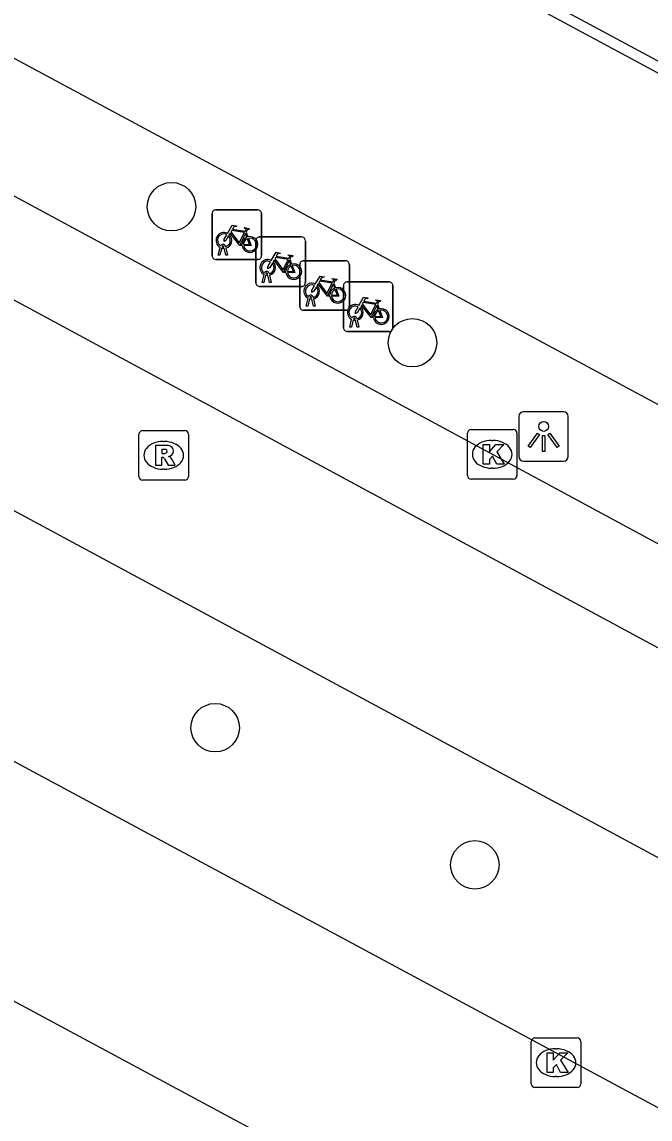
# Model space of a CAD drawing. Extents: x 159489 to 160304, y 383826 to 384530.
# Drawn here: x 159739.45 to 159752.13, y 384231.12 to 384253.26 of the extents above; entities that cross this region are included whole.
import ezdxf

# ---------------------------------------------------------------- set-up
doc = ezdxf.new("R2010")
doc.units = 0
for name, color, linetype in [('IMGEO_Boom', 7, 'Continuous'), ('IMGEO_Fietsenrek', 7, 'Continuous'), ('IMGEO_Kolk', 7, 'Continuous'), ('IMGEO_Lichtpunt', 7, 'Continuous'), ('IMGEO_Lijnafwatering', 7, 'Continuous'), ('IMGEO_Rijbaan_lokaal_gesloten', 7, 'Continuous'), ('IMGEO_Rioolput', 7, 'Continuous'), ('IMGEO_Voetgangersgebied_gesloten', 7, 'Continuous'), ('IMGEO_Voetpad_open', 7, 'Continuous')]:
    doc.layers.add(name, color=color, linetype=linetype)

msp = doc.modelspace()

# ---------------------------------------------------------------- linework, layer by layer
at = {"layer": 'IMGEO_Boom'}
for centre in [(159742.473, 384249.534), (159747.337, 384246.788), (159743.355, 384239.018), (159748.596, 384236.25)]:
    msp.add_circle(centre, 0.489, dxfattribs=at)
at = {"layer": 'IMGEO_Fietsenrek'}
for p, q in [((159743.291, 384248.544), (159743.291, 384249.385)), ((159743.291, 384249.385), (159743.291, 384248.544)), ((159743.366, 384249.469), (159744.207, 384249.469)), ((159744.207, 384249.469), (159743.366, 384249.469)), ((159744.291, 384249.394), (159744.291, 384248.553)), ((159744.291, 384248.553), (159744.291, 384249.394)), ((159743.978, 384249.018), (159744.014, 384248.923)), ((159744.25, 384248.923), (159745.091, 384248.923)), ((159745.091, 384248.923), (159744.25, 384248.923)), ((159743.418, 384248.553), (159743.457, 384248.713)), ((159743.487, 384248.701), (159743.452, 384248.553)), ((159743.529, 384248.725), (159743.528, 384248.729)), ((159743.57, 384248.553), (159743.536, 384248.695)), ((159743.56, 384248.736), (159743.561, 384248.729)), ((159743.568, 384248.699), (159743.603, 384248.553)), ((159744.175, 384247.998), (159744.175, 384248.839)), ((159744.175, 384248.839), (159744.175, 384247.998)), ((159745.175, 384248.848), (159745.175, 384248.007)), ((159745.175, 384248.007), (159745.175, 384248.848)), ((159744.216, 384248.469), (159743.375, 384248.469)), ((159743.375, 384248.469), (159744.216, 384248.469)), ((159743.452, 384248.553), (159743.418, 384248.553)), ((159743.603, 384248.553), (159743.57, 384248.553)), ((159744.862, 384248.472), (159744.898, 384248.377)), ((159745.138, 384248.444), (159745.979, 384248.444)), ((159745.979, 384248.444), (159745.138, 384248.444)), ((159745.063, 384247.519), (159745.063, 384248.36)), ((159745.063, 384248.36), (159745.063, 384247.519)), ((159746.063, 384248.369), (159746.063, 384247.528)), ((159746.063, 384247.528), (159746.063, 384248.369)), ((159744.302, 384248.007), (159744.341, 384248.167)), ((159744.336, 384248.007), (159744.302, 384248.007)), ((159744.371, 384248.155), (159744.336, 384248.007)), ((159744.413, 384248.179), (159744.412, 384248.183)), ((159744.454, 384248.007), (159744.42, 384248.149)), ((159744.444, 384248.19), (159744.445, 384248.183)), ((159744.452, 384248.153), (159744.487, 384248.007)), ((159744.487, 384248.007), (159744.454, 384248.007)), ((159745.75, 384247.993), (159745.786, 384247.898)), ((159746.018, 384248.015), (159746.859, 384248.015)), ((159746.859, 384248.015), (159746.018, 384248.015)), ((159745.1, 384247.923), (159744.259, 384247.923)), ((159744.259, 384247.923), (159745.1, 384247.923)), ((159745.943, 384247.09), (159745.943, 384247.931)), ((159745.943, 384247.931), (159745.943, 384247.09)), ((159746.943, 384247.94), (159746.943, 384247.099)), ((159746.943, 384247.099), (159746.943, 384247.94)), ((159745.19, 384247.528), (159745.229, 384247.688)), ((159745.259, 384247.676), (159745.224, 384247.528)), ((159745.301, 384247.7), (159745.3, 384247.704)), ((159745.342, 384247.528), (159745.308, 384247.67)), ((159745.332, 384247.711), (159745.333, 384247.704)), ((159745.34, 384247.674), (159745.375, 384247.528)), ((159746.63, 384247.564), (159746.666, 384247.469)), ((159745.988, 384247.444), (159745.147, 384247.444)), ((159745.147, 384247.444), (159745.988, 384247.444)), ((159745.224, 384247.528), (159745.19, 384247.528)), ((159745.375, 384247.528), (159745.342, 384247.528)), ((159746.07, 384247.099), (159746.109, 384247.259)), ((159746.104, 384247.099), (159746.07, 384247.099)), ((159746.139, 384247.247), (159746.104, 384247.099)), ((159746.181, 384247.271), (159746.18, 384247.275)), ((159746.222, 384247.099), (159746.188, 384247.241)), ((159746.212, 384247.282), (159746.213, 384247.275)), ((159746.22, 384247.245), (159746.255, 384247.099)), ((159746.255, 384247.099), (159746.222, 384247.099)), ((159746.868, 384247.015), (159746.027, 384247.015)), ((159746.027, 384247.015), (159746.868, 384247.015))]:
    msp.add_line(p, q, dxfattribs=at)
for points in [[(159743.604, 384248.995), (159743.699, 384249.159), (159743.785, 384249.145), (159743.787, 384249.136), (159743.731, 384249.125), (159743.704, 384249.08), (159743.96, 384249.039)], [(159743.96, 384249.039), (159743.985, 384249.088), (159743.979, 384249.092), (159743.956, 384249.096), (159743.944, 384249.103), (159743.943, 384249.106), (159743.945, 384249.111), (159744.04, 384249.096), (159744.042, 384249.086), (159744.032, 384249.073), (159744.02, 384249.067), (159744.006, 384249.073), (159743.978, 384249.018)], [(159743.625, 384248.943), (159743.573, 384248.853), (159743.533, 384248.828), (159743.534, 384248.875), (159743.589, 384248.969)], [(159743.9, 384248.751), (159743.85, 384248.751), (159743.659, 384249.002), (159743.64, 384248.97)], [(159743.947, 384249.014), (159743.69, 384249.055), (159743.673, 384249.026), (159743.84, 384248.806), (159743.947, 384249.014)], [(159743.995, 384248.916), (159743.965, 384248.993), (159743.856, 384248.775), (159743.899, 384248.775)], [(159743.929, 384248.775), (159744.049, 384248.774), (159744.005, 384248.888)], [(159744.025, 384248.895), (159744.08, 384248.75), (159743.93, 384248.75)], [(159744.509, 384248.397), (159744.457, 384248.307), (159744.417, 384248.282), (159744.418, 384248.329), (159744.473, 384248.423)], [(159744.488, 384248.449), (159744.583, 384248.613), (159744.669, 384248.599), (159744.671, 384248.59), (159744.615, 384248.579), (159744.588, 384248.534), (159744.844, 384248.493)], [(159744.784, 384248.205), (159744.734, 384248.205), (159744.543, 384248.456), (159744.524, 384248.424)], [(159744.831, 384248.468), (159744.574, 384248.509), (159744.557, 384248.48), (159744.724, 384248.26), (159744.831, 384248.468)], [(159744.879, 384248.37), (159744.849, 384248.447), (159744.74, 384248.229), (159744.783, 384248.229)], [(159744.844, 384248.493), (159744.869, 384248.542), (159744.863, 384248.546), (159744.84, 384248.55), (159744.828, 384248.557), (159744.827, 384248.56), (159744.829, 384248.565), (159744.924, 384248.55), (159744.926, 384248.54), (159744.916, 384248.527), (159744.904, 384248.521), (159744.89, 384248.527), (159744.862, 384248.472)], [(159744.813, 384248.229), (159744.933, 384248.228), (159744.889, 384248.342)], [(159744.909, 384248.349), (159744.964, 384248.204), (159744.814, 384248.204)], [(159745.376, 384247.97), (159745.471, 384248.134), (159745.557, 384248.12), (159745.559, 384248.111), (159745.503, 384248.1), (159745.476, 384248.055), (159745.732, 384248.014)], [(159745.672, 384247.726), (159745.622, 384247.726), (159745.431, 384247.977), (159745.412, 384247.945)], [(159745.719, 384247.989), (159745.462, 384248.03), (159745.445, 384248.001), (159745.612, 384247.781), (159745.719, 384247.989)], [(159745.732, 384248.014), (159745.757, 384248.063), (159745.751, 384248.067), (159745.728, 384248.071), (159745.716, 384248.078), (159745.715, 384248.081), (159745.717, 384248.086), (159745.812, 384248.071), (159745.814, 384248.061), (159745.804, 384248.048), (159745.792, 384248.042), (159745.778, 384248.048), (159745.75, 384247.993)], [(159745.397, 384247.918), (159745.345, 384247.828), (159745.305, 384247.803), (159745.306, 384247.85), (159745.361, 384247.944)], [(159745.767, 384247.891), (159745.737, 384247.968), (159745.628, 384247.75), (159745.671, 384247.75)], [(159745.701, 384247.75), (159745.821, 384247.749), (159745.777, 384247.863)], [(159745.797, 384247.87), (159745.852, 384247.725), (159745.702, 384247.725)], [(159746.256, 384247.541), (159746.351, 384247.705), (159746.437, 384247.691), (159746.439, 384247.682), (159746.383, 384247.671), (159746.356, 384247.626), (159746.612, 384247.585)], [(159746.552, 384247.297), (159746.502, 384247.297), (159746.311, 384247.548), (159746.292, 384247.516)], [(159746.599, 384247.56), (159746.342, 384247.601), (159746.325, 384247.572), (159746.492, 384247.352), (159746.599, 384247.56)], [(159746.647, 384247.462), (159746.617, 384247.539), (159746.508, 384247.321), (159746.551, 384247.321)], [(159746.612, 384247.585), (159746.637, 384247.634), (159746.631, 384247.638), (159746.608, 384247.642), (159746.596, 384247.649), (159746.595, 384247.652), (159746.597, 384247.657), (159746.692, 384247.642), (159746.694, 384247.632), (159746.684, 384247.619), (159746.672, 384247.613), (159746.658, 384247.619), (159746.63, 384247.564)], [(159746.277, 384247.489), (159746.225, 384247.399), (159746.185, 384247.374), (159746.186, 384247.421), (159746.241, 384247.515)], [(159746.581, 384247.321), (159746.701, 384247.32), (159746.657, 384247.434)], [(159746.677, 384247.441), (159746.732, 384247.296), (159746.582, 384247.296)]]:
    msp.add_lwpolyline(points, dxfattribs=at)
for centre, radius, start, end in [((159743.369, 384249.391), 0.0779, 92.4484, 184.2845), ((159743.369, 384249.391), 0.0779, 92.4484, 184.2845), ((159744.213, 384249.391), 0.0779, 2.4484, 94.2845), ((159744.213, 384249.391), 0.0779, 2.4484, 94.2845), ((159743.531, 384248.854), 0.159, 62.6766, 242.1369), ((159743.531, 384248.854), 0.129, 63.3192, 238.903), ((159743.531, 384248.854), 0.129, 283.6043, 43.4302), ((159743.531, 384248.854), 0.159, 283.5766, 46.6042), ((159744.058, 384248.77), 0.159, 113.3408, 178.3217), ((159744.058, 384248.77), 0.159, 187.0065, 105.7708), ((159744.058, 384248.77), 0.129, 113.923, 177.9556), ((159744.058, 384248.77), 0.129, 188.6715, 104.5883), ((159744.253, 384248.845), 0.0779, 92.4484, 184.2845), ((159744.253, 384248.845), 0.0779, 92.4484, 184.2845), ((159745.097, 384248.845), 0.0779, 2.4484, 94.2845), ((159745.097, 384248.845), 0.0779, 2.4484, 94.2845), ((159743.511, 384248.725), 0.0499, 12.8025, 158.6934), ((159743.531, 384248.854), 0.159, 253.9967, 271.7867), ((159743.511, 384248.725), 0.0174, 12.8025, 163.4502), ((159743.531, 384248.854), 0.129, 253.415, 269.0204), ((159743.369, 384248.547), 0.0779, 182.4484, 274.2845), ((159743.369, 384248.547), 0.0779, 182.4484, 274.2845), ((159744.213, 384248.547), 0.0779, 272.4484, 4.2845), ((159744.213, 384248.547), 0.0779, 272.4484, 4.2845), ((159744.415, 384248.308), 0.159, 62.6766, 242.1369), ((159744.415, 384248.308), 0.129, 63.3192, 238.903), ((159744.415, 384248.308), 0.159, 283.5766, 46.6042), ((159745.141, 384248.366), 0.0779, 92.4484, 184.2845), ((159745.141, 384248.366), 0.0779, 92.4484, 184.2845), ((159745.985, 384248.366), 0.0779, 2.4484, 94.2845), ((159745.985, 384248.366), 0.0779, 2.4484, 94.2845), ((159744.395, 384248.179), 0.0499, 12.8025, 158.6934), ((159744.395, 384248.179), 0.0174, 12.8025, 163.4502), ((159744.415, 384248.308), 0.129, 283.6043, 43.4302), ((159744.942, 384248.224), 0.159, 113.3408, 178.3217), ((159744.942, 384248.224), 0.159, 187.0065, 105.7708), ((159744.942, 384248.224), 0.129, 113.923, 177.9556), ((159744.942, 384248.224), 0.129, 188.6715, 104.5883), ((159744.253, 384248.001), 0.0779, 182.4484, 274.2845), ((159744.253, 384248.001), 0.0779, 182.4484, 274.2845), ((159744.415, 384248.308), 0.159, 253.9967, 271.7867), ((159744.415, 384248.308), 0.129, 253.415, 269.0204), ((159745.097, 384248.001), 0.0779, 272.4484, 4.2845), ((159745.097, 384248.001), 0.0779, 272.4484, 4.2845), ((159745.303, 384247.829), 0.159, 62.6766, 242.1369), ((159746.021, 384247.937), 0.0779, 92.4484, 184.2845), ((159746.021, 384247.937), 0.0779, 92.4484, 184.2845), ((159746.865, 384247.937), 0.0779, 2.4484, 94.2845), ((159746.865, 384247.937), 0.0779, 2.4484, 94.2845), ((159745.303, 384247.829), 0.129, 63.3192, 238.903), ((159745.303, 384247.829), 0.129, 283.6043, 43.4302), ((159745.303, 384247.829), 0.159, 283.5766, 46.6042), ((159745.83, 384247.745), 0.159, 113.3408, 178.3217), ((159745.83, 384247.745), 0.159, 187.0065, 105.7708), ((159745.83, 384247.745), 0.129, 113.923, 177.9556), ((159745.83, 384247.745), 0.129, 188.6715, 104.5883), ((159745.283, 384247.7), 0.0499, 12.8025, 158.6934), ((159745.303, 384247.829), 0.159, 253.9967, 271.7867), ((159745.283, 384247.7), 0.0174, 12.8025, 163.4502), ((159745.303, 384247.829), 0.129, 253.415, 269.0204), ((159746.183, 384247.4), 0.159, 62.6766, 242.1369), ((159745.141, 384247.522), 0.0779, 182.4484, 274.2845), ((159745.141, 384247.522), 0.0779, 182.4484, 274.2845), ((159745.985, 384247.522), 0.0779, 272.4484, 4.2845), ((159745.985, 384247.522), 0.0779, 272.4484, 4.2845), ((159746.183, 384247.4), 0.129, 63.3192, 238.903), ((159746.163, 384247.271), 0.0499, 12.8025, 158.6934), ((159746.183, 384247.4), 0.129, 283.6043, 43.4302), ((159746.183, 384247.4), 0.159, 283.5766, 46.6042), ((159746.71, 384247.316), 0.159, 113.3408, 178.3217), ((159746.71, 384247.316), 0.159, 187.0065, 105.7708), ((159746.71, 384247.316), 0.129, 113.923, 177.9556), ((159746.71, 384247.316), 0.129, 188.6715, 104.5883), ((159746.021, 384247.093), 0.0779, 182.4484, 274.2845), ((159746.021, 384247.093), 0.0779, 182.4484, 274.2845), ((159746.183, 384247.4), 0.159, 253.9967, 271.7867), ((159746.163, 384247.271), 0.0174, 12.8025, 163.4502), ((159746.183, 384247.4), 0.129, 253.415, 269.0204), ((159746.865, 384247.093), 0.0779, 272.4484, 4.2845), ((159746.865, 384247.093), 0.0779, 272.4484, 4.2845)]:
    msp.add_arc(centre, radius, start, end, dxfattribs=at)
at = {"layer": 'IMGEO_Kolk'}
for p, q in [((159748.446, 384244.11), (159748.446, 384244.962)), ((159748.521, 384245.036), (159749.373, 384245.036)), ((159749.447, 384244.962), (159749.447, 384244.11)), ((159748.934, 384244.816), (159748.959, 384244.816)), ((159748.957, 384244.256), (159748.932, 384244.256)), ((159749.373, 384244.036), (159748.521, 384244.036)), ((159749.81, 384232.757), (159750.662, 384232.757)), ((159749.735, 384231.831), (159749.735, 384232.683)), ((159750.223, 384232.537), (159750.248, 384232.537)), ((159750.736, 384232.683), (159750.736, 384231.831)), ((159750.246, 384231.977), (159750.221, 384231.977)), ((159750.662, 384231.757), (159749.81, 384231.757))]:
    msp.add_line(p, q, dxfattribs=at)
for points in [[(159748.446, 384244.11), (159748.446, 384244.962)], [(159748.521, 384245.036), (159749.373, 384245.036)], [(159749.447, 384244.962), (159749.447, 384244.11)], [(159748.767, 384244.736), (159748.89, 384244.736), (159748.89, 384244.585), (159749.02, 384244.736), (159749.184, 384244.736), (159749.038, 384244.585), (159749.191, 384244.336), (159749.039, 384244.336), (159748.954, 384244.5), (159748.89, 384244.433), (159748.89, 384244.336), (159748.767, 384244.336), (159748.767, 384244.736)], [(159749.373, 384244.036), (159748.521, 384244.036)], [(159749.81, 384232.757), (159750.662, 384232.757)], [(159749.735, 384231.831), (159749.735, 384232.683)], [(159750.736, 384232.683), (159750.736, 384231.831)], [(159750.056, 384232.457), (159750.179, 384232.457), (159750.179, 384232.306), (159750.309, 384232.457), (159750.473, 384232.457), (159750.327, 384232.306), (159750.48, 384232.057), (159750.328, 384232.057), (159750.243, 384232.221), (159750.179, 384232.154), (159750.179, 384232.057), (159750.056, 384232.057), (159750.056, 384232.457)], [(159750.662, 384231.757), (159749.81, 384231.757)]]:
    msp.add_lwpolyline(points, dxfattribs=at)
for centre, start, end in [((159748.523, 384244.96), 91.552, 178.448), ((159748.523, 384244.96), 91.552, 178.448), ((159749.371, 384244.96), 1.552, 88.448), ((159749.371, 384244.96), 1.552, 88.448), ((159748.523, 384244.112), 181.552, 268.448), ((159748.523, 384244.112), 181.552, 268.448), ((159749.371, 384244.112), 271.552, 358.448), ((159749.371, 384244.112), 271.552, 358.448), ((159749.812, 384232.681), 91.552, 178.448), ((159749.812, 384232.681), 91.552, 178.448), ((159750.66, 384232.681), 1.552, 88.448), ((159750.66, 384232.681), 1.552, 88.448), ((159749.812, 384231.833), 181.552, 268.448), ((159749.812, 384231.833), 181.552, 268.448), ((159750.66, 384231.833), 271.552, 358.448), ((159750.66, 384231.833), 271.552, 358.448)]:
    msp.add_arc(centre, 0.0765, start, end, dxfattribs=at)
for centre, major_axis, ratio, start_param, end_param in [((159748.933, 384244.536), (-0.387, 0.002), 0.722429, 4.712389, 7.853982), ((159748.958, 384244.536), (-0.39, 0.002), 0.717154, 1.570796, 4.712389), ((159750.222, 384232.257), (-0.387, 0.002), 0.722429, 4.712389, 7.853982), ((159750.247, 384232.257), (-0.39, 0.002), 0.717154, 1.570796, 4.712389)]:
    msp.add_ellipse(centre, major_axis=major_axis, ratio=ratio, start_param=start_param, end_param=end_param, dxfattribs=at)
at = {"layer": 'IMGEO_Lichtpunt'}
for p, q in [((159750.389, 384245.396), (159749.581, 384245.396)), ((159750.389, 384245.396), (159749.581, 384245.396)), ((159749.487, 384245.301), (159749.487, 384244.494)), ((159749.487, 384245.301), (159749.487, 384244.494)), ((159750.483, 384244.494), (159750.483, 384245.301)), ((159750.483, 384244.494), (159750.483, 384245.301)), ((159749.581, 384244.4), (159750.389, 384244.4)), ((159749.581, 384244.4), (159750.389, 384244.4))]:
    msp.add_line(p, q, dxfattribs=at)
for points in [[(159749.861, 384244.965), (159749.9, 384244.937), (159749.712, 384244.675), (159749.674, 384244.702), (159749.861, 384244.965)], [(159749.963, 384244.917), (159750.01, 384244.917), (159750.01, 384244.595), (159749.963, 384244.595), (159749.963, 384244.917)], [(159750.073, 384244.937), (159750.111, 384244.964), (159750.298, 384244.702), (159750.259, 384244.674), (159750.073, 384244.937)]]:
    msp.add_lwpolyline(points, dxfattribs=at)
msp.add_circle((159749.986, 384245.099), 0.0994, dxfattribs=at)
for centre, start, end in [((159749.581, 384245.301), 90, 180), ((159749.581, 384245.301), 90, 180), ((159750.389, 384245.301), 0, 90), ((159750.389, 384245.301), 0, 90), ((159749.581, 384244.494), 180, 270), ((159749.581, 384244.494), 180, 270), ((159750.389, 384244.494), 270, 0), ((159750.389, 384244.494), 270, 360)]:
    msp.add_arc(centre, 0.0946, start, end, dxfattribs=at)
at = {"layer": 'IMGEO_Lijnafwatering'}
msp.add_lwpolyline([(159761.519, 384247.52), (159744.751, 384256.528)], dxfattribs=at)
at = {"layer": 'IMGEO_Rijbaan_lokaal_gesloten'}
for points in [[(159718.689, 384260.816), (159717.817, 384259.189), (159732.627, 384251.248), (159761.116, 384235.868), (159761.993, 384237.492)], [(159772.562, 384225.477), (159711.716, 384258.252)]]:
    msp.add_lwpolyline(points, dxfattribs=at)
at = {"layer": 'IMGEO_Rioolput'}
for p, q in [((159741.815, 384244.089), (159741.815, 384244.941)), ((159741.89, 384245.015), (159742.742, 384245.015)), ((159742.816, 384244.941), (159742.816, 384244.089)), ((159742.303, 384244.795), (159742.328, 384244.795)), ((159742.326, 384244.235), (159742.301, 384244.235)), ((159742.742, 384244.015), (159741.89, 384244.015))]:
    msp.add_line(p, q, dxfattribs=at)
for points in [[(159741.815, 384244.089), (159741.815, 384244.941)], [(159741.89, 384245.015), (159742.742, 384245.015)], [(159742.816, 384244.941), (159742.816, 384244.089)], [(159742.404, 384244.713), (159742.152, 384244.715), (159742.152, 384244.315)], [(159742.152, 384244.315), (159742.276, 384244.315), (159742.276, 384244.477), (159742.287, 384244.477)], [(159742.33, 384244.634), (159742.276, 384244.634), (159742.276, 384244.553)], [(159742.276, 384244.553), (159742.328, 384244.553)], [(159742.334, 384244.448), (159742.405, 384244.315), (159742.545, 384244.315), (159742.48, 384244.441)], [(159742.742, 384244.015), (159741.89, 384244.015)]]:
    msp.add_lwpolyline(points, dxfattribs=at)
for centre, radius, start, end in [((159741.892, 384244.939), 0.0765, 91.552, 178.448), ((159741.892, 384244.939), 0.0765, 91.552, 178.448), ((159742.74, 384244.939), 0.0765, 1.552, 88.448), ((159742.74, 384244.939), 0.0765, 1.552, 88.448), ((159742.403, 384244.603), 0.109, 350.3612, 89.416), ((159742.286, 384244.424), 0.0533, 26.0293, 88.6989), ((159742.312, 384244.742), 0.19, 274.7715, 282.9687), ((159742.336, 384244.538), 0.0964, 77.0061, 93.1865), ((159742.35, 384244.595), 0.0378, 276.6634, 79.6772), ((159742.401, 384244.603), 0.112, 277.5842, 350.9817), ((159742.385, 384244.388), 0.108, 29.5134, 73.7905), ((159741.892, 384244.091), 0.0765, 181.552, 268.448), ((159741.892, 384244.091), 0.0765, 181.552, 268.448), ((159742.74, 384244.091), 0.0765, 271.552, 358.448), ((159742.74, 384244.091), 0.0765, 271.552, 358.448)]:
    msp.add_arc(centre, radius, start, end, dxfattribs=at)
for centre, major_axis, ratio, start_param, end_param in [((159742.302, 384244.515), (-0.387, 0.002), 0.722429, 4.712389, 7.853982), ((159742.327, 384244.515), (-0.39, 0.002), 0.717154, 1.570796, 4.712389)]:
    msp.add_ellipse(centre, major_axis=major_axis, ratio=ratio, start_param=start_param, end_param=end_param, dxfattribs=at)
at = {"layer": 'IMGEO_Voetgangersgebied_gesloten'}
for points in [[(159769.966, 384221.85), (159712.63, 384252.667)], [(159713.589, 384247.309), (159767.975, 384218.084)]]:
    msp.add_lwpolyline(points, dxfattribs=at)
at = {"layer": 'IMGEO_Voetpad_open'}
for points in [[(159778.522, 384238.137), (159775.75, 384232.935), (159674.737, 384287.233), (159677.536, 384292.428), (159778.522, 384238.137)], [(159718.689, 384260.816), (159733.502, 384252.874), (159761.993, 384237.492)]]:
    msp.add_lwpolyline(points, dxfattribs=at)

doc.saveas('drawing.dxf')
